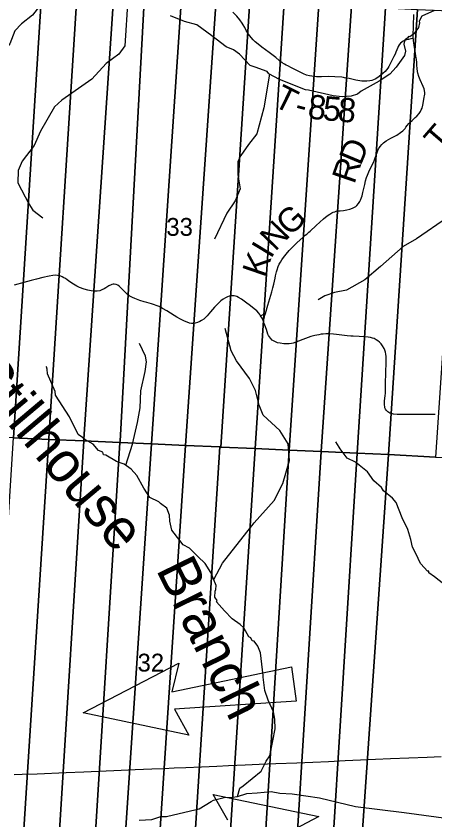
# Model space of a CAD drawing. Extents: x 396.2 to 468.4, y 232.6 to 279.1.
# Drawn here: x 421.399 to 422.381, y 265.212 to 267.097 of the extents above; entities that cross this region are included whole.
import ezdxf

# ---------------------------------------------------------------- set-up
doc = ezdxf.new("R2010")
doc.units = 0
for name, color, linetype in [('GM_X_County_Road', 7, 'Continuous'), ('GM_X_Minor_River', 7, 'Continuous'), ('GM_X_Minor_River_Text', 7, 'Continuous'), ('GM_X_Section', 7, 'Continuous'), ('GM_X_Section_Text', 7, 'Continuous'), ('GM_X_State_Route', 7, 'Continuous'), ('GM_X_Township_Road', 7, 'Continuous'), ('GM_X_Township_Road_Text', 7, 'Continuous'), ('TX_P_1', 7, 'Continuous')]:
    doc.layers.add(name, color=color, linetype=linetype)

msp = doc.modelspace()

# ---------------------------------------------------------------- linework, layer by layer
at = {"layer": 'GM_X_County_Road'}
for points in [[(421.9781, 266.3829), (421.9758, 266.3882), (421.9722, 266.3942), (421.9701, 266.3974), (421.9679, 266.4004), (421.9635, 266.4054), (421.9575, 266.4107), (421.9488, 266.4174), (421.9371, 266.4261), (421.9273, 266.4329), (421.9201, 266.4372), (421.9168, 266.4389), (421.9137, 266.4402), (421.9099, 266.4409), (421.9065, 266.4411), (421.9029, 266.4409), (421.8985, 266.4399), (421.8949, 266.4384), (421.8899, 266.4361), (421.8846, 266.433), (421.8792, 266.4289), (421.8724, 266.4226), (421.8687, 266.4188), (421.8642, 266.4141), (421.8545, 266.4029), (421.851, 266.3986), (421.8469, 266.3939), (421.8434, 266.3902), (421.8389, 266.3861), (421.8339, 266.3826), (421.8295, 266.3803), (421.8247, 266.3784), (421.8189, 266.3768), (421.8147, 266.3763), (421.8106, 266.3763), (421.8059, 266.377), (421.8004, 266.3788), (421.794, 266.3814), (421.7846, 266.3857), (421.7759, 266.3905), (421.7695, 266.3943), (421.7523, 266.4056), (421.7425, 266.4112), (421.7342, 266.4155), (421.7278, 266.418), (421.7233, 266.4195), (421.7166, 266.4217), (421.7059, 266.425), (421.6993, 266.4269), (421.6892, 266.4302), (421.6778, 266.4343), (421.6718, 266.4366), (421.6675, 266.4391), (421.6645, 266.441), (421.6613, 266.4435), (421.6567, 266.4476), (421.6489, 266.4557), (421.6416, 266.4627), (421.6375, 266.4658), (421.6335, 266.4677), (421.6293, 266.4684), (421.6264, 266.4682), (421.6237, 266.4676), (421.6216, 266.4669), (421.6168, 266.4643), (421.6095, 266.4596), (421.6053, 266.457), (421.6002, 266.4546), (421.5951, 266.4529), (421.5893, 266.4517), (421.5848, 266.4517), (421.58, 266.452), (421.5749, 266.4526), (421.5676, 266.4543), (421.5586, 266.4567), (421.5481, 266.4606), (421.5411, 266.4638), (421.5337, 266.4682), (421.525, 266.4739), (421.5191, 266.4782), (421.5146, 266.4811), (421.5111, 266.4833), (421.5075, 266.4853), (421.5042, 266.4866), (421.4999, 266.488), (421.4959, 266.4887), (421.4909, 266.4891), (421.4855, 266.4886), (421.4763, 266.4871), (421.4619, 266.4839), (421.4466, 266.4801), (421.4346, 266.4771), (421.4173, 266.4721), (421.3946, 266.4657)], [(422.3812, 266.1623), (422.3744, 266.1626), (422.3546, 266.1622), (422.3349, 266.1623), (422.3252, 266.1625), (422.3047, 266.1624), (422.2922, 266.1627), (422.2835, 266.1636), (422.2791, 266.1646), (422.275, 266.166), (422.2705, 266.1685), (422.2686, 266.17), (422.2665, 266.1725), (422.2649, 266.1754), (422.2638, 266.1784), (422.2631, 266.1815), (422.2625, 266.1847), (422.2625, 266.1887), (422.2629, 266.1935), (422.2635, 266.2011), (422.2642, 266.2066), (422.2647, 266.2125), (422.2652, 266.2205), (422.2654, 266.2335), (422.2658, 266.2619), (422.2665, 266.2834), (422.2664, 266.2926), (422.2662, 266.2982), (422.2656, 266.3038), (422.2647, 266.3087), (422.2634, 266.3134), (422.2618, 266.3175), (422.2581, 266.3239), (422.2547, 266.3283), (422.251, 266.3321), (422.247, 266.3352), (422.2429, 266.3379), (422.2381, 266.3405), (422.2347, 266.3418), (422.2295, 266.3432), (422.2244, 266.3441), (422.2158, 266.345), (422.2034, 266.3454), (422.1892, 266.3461), (422.1836, 266.3464), (422.1749, 266.3472), (422.1624, 266.3487), (422.1504, 266.3503), (422.1433, 266.351), (422.1339, 266.3515), (422.1255, 266.3516), (422.1189, 266.3511), (422.1139, 266.3506), (422.1087, 266.3497), (422.0991, 266.3477), (422.0897, 266.3451), (422.0772, 266.341), (422.0545, 266.3324), (422.0484, 266.3301), (422.0444, 266.3289), (422.0392, 266.3285), (422.0344, 266.3283), (422.0268, 266.3286), (422.0185, 266.3295), (422.0122, 266.3309), (422.007, 266.3326), (422.0037, 266.3344), (421.9995, 266.3372), (421.9951, 266.3417), (421.9928, 266.345), (421.991, 266.3478), (421.9895, 266.3511), (421.9859, 266.3615), (421.9823, 266.372), (421.9802, 266.3778), (421.9781, 266.3829)]]:
    msp.add_lwpolyline(points, dxfattribs=at)
at = {"layer": 'GM_X_Minor_River'}
for points in [[(421.5237, 267.1801), (421.4939, 267.1635), (421.465, 267.1344), (421.4375, 267.0988), (421.4115, 267.0784), (421.3963, 267.0622), (421.3844, 267.0314), (421.3233, 266.9601), (421.2964, 266.9222), (421.2679, 266.8802), (421.2434, 266.8309), (421.2324, 266.7929), (421.2293, 266.7649), (421.2361, 266.6553)], [(421.6613, 267.1374), (421.6538, 267.0273), (421.6399, 267.0073), (421.6105, 266.9854), (421.5766, 266.9489), (421.5066, 266.8999), (421.4895, 266.8838), (421.4564, 266.8267), (421.4414, 266.7934), (421.4135, 266.7563), (421.4037, 266.7343), (421.4032, 266.7058), (421.4286, 266.6568), (421.4387, 266.642), (421.4616, 266.6238)], [(422.1996, 266.9136), (422.1848, 266.9087), (422.1633, 266.9071), (422.1425, 266.9097), (422.0843, 266.9229), (422.0778, 266.9236), (422.0166, 266.9478), (421.9916, 266.9611), (421.9874, 266.9668), (421.9598, 266.9773), (421.9481, 266.9811), (421.9228, 267.0077), (421.9088, 267.0175), (421.8918, 267.0247), (421.8581, 267.0501), (421.8225, 267.0766), (421.7938, 267.0837), (421.7609, 267.0977)], [(422.3797, 267.1102), (422.3499, 267.0964), (422.3438, 267.085), (422.345, 267.0808), (422.3427, 267.0698), (422.3314, 267.0553), (422.3219, 267.0477), (422.3189, 267.0488), (422.3163, 267.045), (422.3106, 267.0408), (422.308, 267.0306), (422.3118, 267.0142), (422.3095, 267.0044), (422.2899, 266.9773), (422.2755, 266.9602), (422.2498, 266.9445), (422.2079, 266.9205), (422.1996, 266.9136)], [(421.9929, 266.9604), (421.9801, 266.8814), (421.9635, 266.8208), (421.9442, 266.7956), (421.9257, 266.7696), (421.9192, 266.7554), (421.919, 266.7246), (421.924, 266.6914), (421.913, 266.6633), (421.8928, 266.6343), (421.8638, 266.5734)], [(422.5574, 266.7163), (422.5112, 266.6836), (422.4764, 266.6567), (422.431, 266.6312), (422.41, 266.6242), (422.3374, 266.5742), (422.3063, 266.5562), (422.2534, 266.5096), (422.2162, 266.4786), (422.1735, 266.4537), (422.1458, 266.4489), (422.1228, 266.4405), (422.107, 266.4312)], [(421.8627, 265.7753), (421.883, 265.8138), (421.9573, 265.9082), (422.0039, 265.9606), (422.0244, 266.0006), (422.0397, 266.0548), (422.0367, 266.0936), (422.0176, 266.1253), (421.9782, 266.1608), (421.9688, 266.1842), (421.9603, 266.2187), (421.9461, 266.2472), (421.916, 266.2884), (421.9031, 266.312), (421.8888, 266.3645)], [(421.6564, 266.0434), (421.6723, 266.0927), (421.684, 266.144), (421.6896, 266.1784), (421.6916, 266.2182), (421.7013, 266.263), (421.7046, 266.2857), (421.7024, 266.2995), (421.6881, 266.3288)], [(421.7338, 265.9581), (421.7128, 265.9678), (421.7003, 265.9875), (421.6984, 265.9898), (421.6821, 266.0194), (421.6692, 266.0345), (421.6522, 266.0463), (421.6341, 266.0527), (421.6095, 266.0675), (421.6038, 266.0678), (421.6023, 266.0739), (421.5921, 266.0785), (421.58, 266.0929), (421.5603, 266.1038), (421.555, 266.1088), (421.5444, 266.116), (421.524, 266.157), (421.4918, 266.2082), (421.4906, 266.2162), (421.4725, 266.2579), (421.4721, 266.2686), (421.4706, 266.2747), (421.4687, 266.2735)], [(422.4017, 265.7649), (422.3798, 265.7823), (422.3665, 265.7914), (422.3665, 265.7952), (422.3631, 265.7952), (422.348, 265.8122), (422.3427, 265.8229), (422.3408, 265.8274), (422.3283, 265.8513), (422.3245, 265.8692), (422.3173, 265.8927), (422.3044, 265.9201), (422.29, 265.9561), (422.2817, 265.9664), (422.2605, 265.9834), (422.2556, 265.9914), (422.2378, 266.0073), (422.2227, 266.0278), (422.203, 266.0434), (422.1947, 266.0509), (422.1754, 266.06), (422.1584, 266.0824), (422.1565, 266.0858), (422.1489, 266.0983)], [(421.6877, 265.211), (421.7172, 265.2126), (421.7384, 265.2203), (421.752, 265.2203), (421.8079, 265.233), (421.828, 265.2376), (421.8563, 265.2551), (421.8616, 265.2582), (421.8869, 265.2643), (421.9062, 265.2651), (421.9183, 265.2667), (421.9239, 265.2861), (421.9311, 265.2918), (421.9734, 265.3265), (421.9851, 265.35), (421.9938, 265.3626), (422.0006, 265.3976), (422.0062, 265.4253), (422.0058, 265.4481), (422.0024, 265.4656), (421.9903, 265.493), (421.9823, 265.5157), (421.9785, 265.5469), (421.9781, 265.5503), (421.972, 265.6035), (421.9656, 265.6191), (421.9573, 265.6308), (421.9524, 265.632), (421.9493, 265.6388), (421.9448, 265.6411), (421.9327, 265.6627), (421.924, 265.6699), (421.9058, 265.6835), (421.888, 265.7025), (421.8691, 265.723), (421.8702, 265.7264), (421.8653, 265.734), (421.8661, 265.7484), (421.8672, 265.7519), (421.8683, 265.7614), (421.8558, 265.7917), (421.8422, 265.813), (421.8252, 265.8293), (421.8059, 265.849), (421.7907, 265.8573), (421.7832, 265.8668), (421.7639, 265.8915), (421.7593, 265.9124), (421.7585, 265.9264), (421.7525, 265.9428), (421.7374, 265.9537), (421.7337, 265.9581)], [(421.9181, 265.2666), (421.9398, 265.2739), (421.9644, 265.2755), (421.9969, 265.2782), (422.0173, 265.2745), (422.0461, 265.2734), (422.1103, 265.2637), (422.1946, 265.2433), (422.3088, 265.2292), (422.4298, 265.2127)]]:
    msp.add_lwpolyline(points, dxfattribs=at)
at = {"layer": 'GM_X_Section'}
for points in [[(421.4595, 267.1579), (421.3933, 266.1079), (421.3117, 266.1116), (421.3782, 267.1621)], [(421.5422, 267.1537), (421.4762, 266.1071), (421.4761, 266.1042), (421.3933, 266.1079), (421.4595, 267.1579)], [(421.6279, 267.1492), (421.558, 266.1048), (421.5577, 266.1006), (421.4761, 266.1042), (421.4762, 266.1071), (421.5422, 267.1537)], [(421.6999, 267.1457), (421.6427, 266.1001), (421.6425, 266.0968), (421.5577, 266.1006), (421.558, 266.1048), (421.6279, 267.1492)], [(421.7867, 267.1407), (421.7169, 266.0935), (421.6425, 266.0968), (421.6427, 266.1001), (421.6999, 267.1457)], [(421.8678, 267.1364), (421.7962, 266.09), (421.7169, 266.0935), (421.7867, 267.1407)], [(421.9468, 267.1325), (421.8794, 266.0863), (421.8768, 266.0864), (421.7962, 266.09), (421.8678, 267.1364)], [(422.0274, 267.1283), (421.9592, 266.0827), (421.8794, 266.0863), (421.9468, 267.1325)], [(422.1085, 267.1242), (422.0393, 266.0792), (421.9592, 266.0827), (422.0274, 267.1283)], [(422.1857, 267.1202), (422.1144, 266.0758), (422.0393, 266.0792), (422.1085, 267.1242)], [(422.265, 267.1161), (422.1984, 266.0721), (422.1144, 266.0758), (422.1857, 267.1202)], [(422.3397, 267.1122), (422.2722, 266.0688), (422.1984, 266.0721), (422.265, 267.1161)], [(422.4529, 267.1071), (422.382, 266.0626), (422.2722, 266.0688), (422.3397, 267.1122)], [(421.4761, 266.1042), (421.4143, 265.1408), (421.4099, 265.1428), (421.3993, 265.1469), (421.3807, 265.1541), (421.3716, 265.1571), (421.3546, 265.1627), (421.3371, 265.1698), (421.3333, 265.1714), (421.3933, 266.1079)], [(421.5577, 266.1006), (421.4964, 265.1113), (421.4908, 265.1117), (421.4824, 265.1128), (421.4729, 265.1154), (421.4608, 265.1195), (421.4456, 265.1255), (421.4384, 265.1289), (421.4225, 265.1372), (421.4143, 265.1408), (421.4761, 266.1042)], [(421.6425, 266.0968), (421.5788, 265.0826), (421.5735, 265.0847), (421.5556, 265.091), (421.5477, 265.0937), (421.5397, 265.0955), (421.534, 265.0974), (421.5264, 265.0985), (421.5215, 265.1004), (421.5173, 265.1027), (421.5154, 265.1045), (421.5146, 265.1072), (421.5146, 265.114), (421.5142, 265.1159), (421.5135, 265.1167), (421.5123, 265.117), (421.5112, 265.117), (421.5063, 265.1147), (421.501, 265.1121), (421.4964, 265.1113), (421.5577, 266.1006)], [(421.7169, 266.0935), (421.6475, 265.0649), (421.6153, 265.0663), (421.6042, 265.0723), (421.5924, 265.0771), (421.5788, 265.0826), (421.6425, 266.0968)], [(421.7962, 266.09), (421.7285, 265.0612), (421.6475, 265.0649), (421.7169, 266.0935)], [(421.8768, 266.0864), (421.8111, 265.0576), (421.7285, 265.0612), (421.7962, 266.09)], [(421.8794, 266.0863), (421.9592, 266.0827), (421.8934, 265.0539), (421.8111, 265.0576), (421.8768, 266.0864)], [(422.0393, 266.0792), (421.976, 265.0502), (421.8934, 265.0539), (421.9592, 266.0827)], [(422.1144, 266.0758), (422.0498, 265.0469), (421.976, 265.0502), (422.0393, 266.0792)], [(422.1984, 266.0721), (422.1343, 265.0432), (422.0498, 265.0469), (422.1144, 266.0758)], [(422.2722, 266.0688), (422.2012, 265.0407), (422.1343, 265.0432), (422.1984, 266.0721)], [(422.382, 266.0626), (422.4978, 266.0581), (422.6167, 266.0532), (422.729, 266.048), (422.8437, 266.0426), (422.9516, 266.0386), (423.065, 266.034), (423.1841, 266.029), (423.2972, 266.0233), (423.2945, 265.962), (423.2463, 264.9936), (422.9829, 265.0038), (422.7263, 265.0156), (422.4405, 265.0302), (422.2012, 265.0407), (422.2722, 266.0688)]]:
    msp.add_lwpolyline(points, close=True, dxfattribs=at)
at = {"layer": 'GM_X_State_Route'}
msp.add_lwpolyline([(421.3949, 265.3186), (421.413, 265.3189), (421.4484, 265.32), (421.5161, 265.3229), (421.5577, 265.3247), (421.6452, 265.3284), (421.6781, 265.3299), (421.7172, 265.3316), (421.7451, 265.3327), (421.7693, 265.3337), (421.7967, 265.3348), (421.834, 265.3364), (421.8694, 265.3381), (421.8971, 265.3392), (421.9364, 265.3408), (421.9687, 265.3423), (422.0082, 265.344), (422.0573, 265.3461), (422.095, 265.3477), (422.1311, 265.3493), (422.1702, 265.3509), (422.2068, 265.3525), (422.2769, 265.3557), (422.3626, 265.3594), (422.3952, 265.3607)], dxfattribs=at)
at = {"layer": 'GM_X_Township_Road'}
for points in [[(422.3302, 267.0443), (422.3289, 267.044), (422.3243, 267.043), (422.3186, 267.0418), (422.3139, 267.0407), (422.3099, 267.0395), (422.3065, 267.0379), (422.3033, 267.0359), (422.3, 267.0329), (422.2968, 267.029), (422.2949, 267.0258), (422.2936, 267.0231), (422.2915, 267.0179), (422.2893, 267.0122), (422.2873, 267.0077), (422.2845, 267.0017), (422.2766, 266.9862), (422.2729, 266.9789), (422.2705, 266.9749), (422.2674, 266.9709), (422.264, 266.967), (422.2589, 266.9622), (422.2539, 266.9579), (422.2469, 266.9526), (422.2411, 266.9488), (422.2368, 266.9469), (422.2332, 266.9457), (422.2284, 266.9447), (422.2211, 266.9441), (422.2155, 266.9442), (422.2093, 266.9445), (422.2049, 266.9449), (422.1954, 266.9466), (422.18, 266.95), (422.1693, 266.952), (422.1662, 266.9527), (422.1623, 266.9532), (422.1459, 266.9541), (422.1313, 266.9547), (422.1147, 266.9546), (422.1033, 266.9545), (422.0924, 266.9555), (422.0868, 266.9564), (422.0797, 266.9584), (422.0729, 266.9616), (422.0622, 266.9669), (422.0446, 266.9756), (422.0357, 266.98), (422.032, 266.9819), (422.028, 266.9843), (422.023, 266.9874), (422.0161, 266.9927), (422.0079, 266.9998), (421.9922, 267.0114), (421.9752, 267.0241), (421.9665, 267.0305), (421.9594, 267.0362), (421.9549, 267.0409), (421.9502, 267.0462), (421.944, 267.0544), (421.9383, 267.0633), (421.9349, 267.0696), (421.9316, 267.0763), (421.929, 267.0805), (421.9238, 267.0876), (421.9163, 267.0963), (421.907, 267.1063)], [(421.9781, 266.3829), (421.9791, 266.3845), (421.9798, 266.3861), (421.9804, 266.3879), (421.9824, 266.3956), (421.9834, 266.3992), (421.9895, 266.4186), (421.9964, 266.4423), (421.9987, 266.4504), (422.0011, 266.4598), (422.0032, 266.4682), (422.0063, 266.4824), (422.0075, 266.488), (422.0096, 266.4967), (422.0111, 266.5018), (422.0136, 266.5093), (422.0159, 266.5147), (422.0188, 266.52), (422.0218, 266.5252), (422.0258, 266.5306), (422.0318, 266.5384), (422.0393, 266.5468), (422.0482, 266.5562), (422.0583, 266.566), (422.0712, 266.5774), (422.0771, 266.5828), (422.0804, 266.5857), (422.0854, 266.5902), (422.0882, 266.5927), (422.1024, 266.6057), (422.12, 266.6214), (422.1286, 266.6285), (422.1342, 266.6325), (422.1396, 266.6355), (422.1426, 266.637), (422.1459, 266.6381), (422.1494, 266.6391), (422.1531, 266.6398), (422.1585, 266.6404), (422.1668, 266.641), (422.1746, 266.6424), (422.1817, 266.6442), (422.1878, 266.6462), (422.1922, 266.6485), (422.1955, 266.6506), (422.1982, 266.6527), (422.2021, 266.6573), (422.2052, 266.6618), (422.2068, 266.6651), (422.2089, 266.6712), (422.2102, 266.6756), (422.2119, 266.6832), (422.2134, 266.6894), (422.2164, 266.702), (422.2185, 266.7101), (422.2208, 266.7186), (422.2225, 266.7237), (422.224, 266.7274), (422.2276, 266.7356), (422.2366, 266.7538), (422.2383, 266.7577), (422.24, 266.7617), (422.2432, 266.7704), (422.2462, 266.7791), (422.249, 266.7858), (422.2506, 266.7886), (422.2522, 266.791), (422.2561, 266.7957), (422.2607, 266.7998), (422.2668, 266.804), (422.2773, 266.8101), (422.2912, 266.8179), (422.2999, 266.8234), (422.3053, 266.8275), (422.3108, 266.8333), (422.3129, 266.8361), (422.3159, 266.84), (422.3199, 266.8445), (422.3224, 266.8471), (422.3279, 266.8519), (422.3349, 266.8588), (422.3384, 266.8623), (422.3437, 266.8683), (422.3469, 266.8729), (422.3489, 266.8766), (422.3508, 266.8812), (422.3525, 266.8878), (422.3539, 266.8963), (422.3555, 266.9064), (422.3562, 266.9096), (422.3569, 266.9134), (422.3572, 266.9171), (422.3568, 266.922), (422.3558, 266.9262), (422.3534, 266.9319), (422.3466, 266.9472), (422.3433, 266.9553), (422.341, 266.963), (422.34, 266.967), (422.3392, 266.9741), (422.3385, 266.9814), (422.3382, 266.9877), (422.3374, 266.9949), (422.3364, 267.0031), (422.3355, 267.0101), (422.3348, 267.0148), (422.3325, 267.0279), (422.3314, 267.0345), (422.3308, 267.0389), (422.3303, 267.0427), (422.3302, 267.0443), (422.33, 267.0463), (422.3299, 267.0501), (422.3305, 267.0737), (422.3314, 267.1006)], [(421.9722, 266.3942), (421.9753, 266.3955), (421.9783, 266.3968), (421.9803, 266.3975), (421.9834, 266.3992)]]:
    msp.add_lwpolyline(points, dxfattribs=at)
at = {"layer": 'TX_P_1'}
for p, q in [((421.5566, 265.4627), (421.7806, 265.5797)), ((421.7806, 265.5797), (421.7644, 265.512)), ((421.7644, 265.512), (422.0448, 265.5712)), ((422.0448, 265.5712), (422.056, 265.4904)), ((422.056, 265.4904), (421.7701, 265.4715)), ((421.8039, 265.4106), (421.5566, 265.4627)), ((421.7701, 265.4715), (421.8039, 265.4106)), ((421.8952, 265.2112), (421.8611, 265.2719)), ((421.8611, 265.2719), (422.1088, 265.2198)), ((422.1088, 265.2198), (421.8848, 265.1029))]:
    msp.add_line(p, q, dxfattribs=at)

# ---------------------------------------------------------------- texts
at = {"layer": 'GM_X_Minor_River_Text'}
for s, rotation, p in [('Stillhouse', 310.1347, (421.2818, 266.2541)), ('Branch', 296.1346, (421.7262, 265.7994))]:
    msp.add_text(s, height=0.09469, rotation=rotation, dxfattribs=at).set_placement(p)
at = {"layer": 'GM_X_Section_Text'}
for s, p in [('33', (421.7513, 266.5815)), ('32', (421.6838, 265.5598))]:
    msp.add_text(s, height=0.04186, rotation=0, dxfattribs=at).set_placement(p)
at = {"layer": 'GM_X_Township_Road_Text'}
for s, rotation, p in [('T', 333.732, (421.9992, 266.8874)), ('8', 354.3683, (422.0813, 266.8568)), ('5', 354.5678, (422.1163, 266.8533)), ('8', 354.7543, (422.1514, 266.85)), ('-', 345.7027, (422.0495, 266.8641)), ('T', 49.1872, (422.3937, 266.7759)), ('D', 67.2914, (422.2067, 266.7441)), ('R', 70.9763, (422.1918, 266.7009)), ('G', 42.6863, (422.0406, 266.5787)), ('N', 46.0162, (422.0065, 266.5433)), ('I', 58.8481, (421.9965, 266.526)), ('K', 70.9988, (421.9816, 266.4816))]:
    msp.add_text(s, height=0.0568, rotation=rotation, dxfattribs=at).set_placement(p)

doc.saveas('drawing.dxf')
